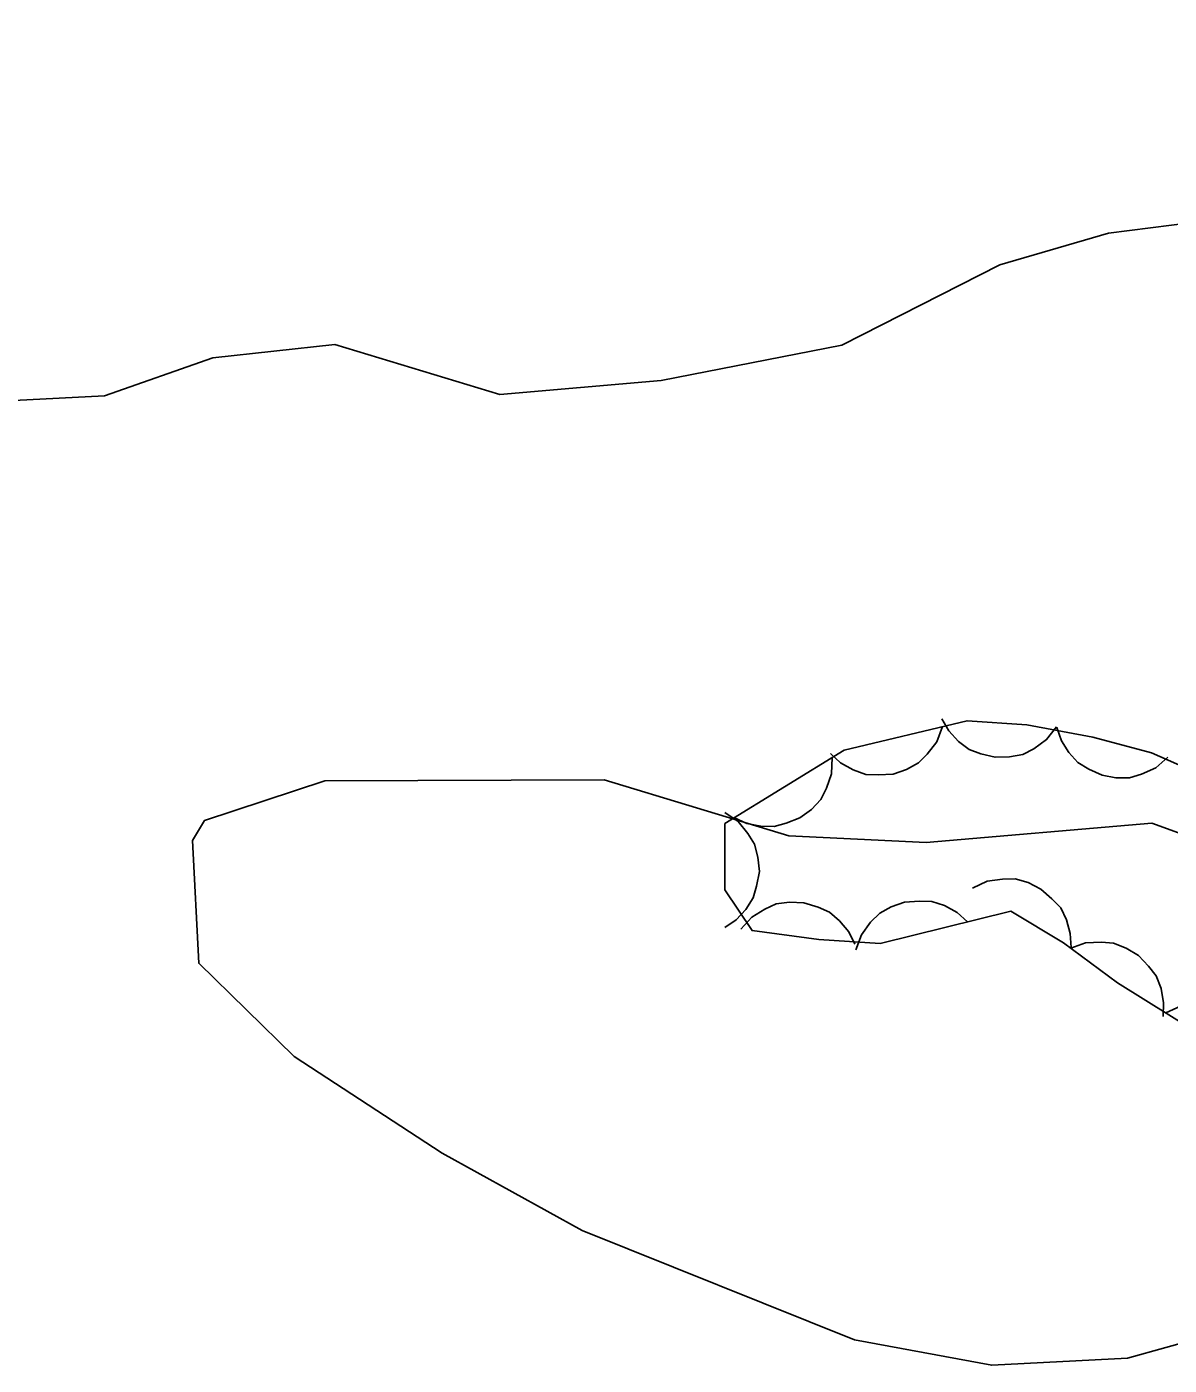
# Model space of a CAD drawing. Extents: x 336540 to 340074, y 5572036 to 5573747.
# Drawn here: x 337225.48 to 337255.27, y 5573514.45 to 5573549.34 of the extents above; entities that cross this region are included whole.
import ezdxf

# ---------------------------------------------------------------- set-up
doc = ezdxf.new("R2010")
doc.units = 0
doc.layers.add('Niveau 2', color=7, linetype='Continuous')
doc.layers.add('Niveau 44', color=7, linetype='Continuous')

msp = doc.modelspace()

# ---------------------------------------------------------------- linework, layer by layer
at = {"layer": 'Niveau 2'}
for points in [[(337204.11, 5573539.89), (337205.78, 5573540.47), (337210.86, 5573540.74), (337216.48, 5573540), (337223.95, 5573539.54), (337227.5, 5573539.72), (337230.33, 5573540.71), (337233.51, 5573541.06), (337237.81, 5573539.75), (337242.02, 5573540.12), (337246.73, 5573541.04), (337250.85, 5573543.13), (337253.69, 5573543.96), (337255.88, 5573544.24), (337257.57, 5573543.99), (337260.96, 5573544.15), (337263.12, 5573544.96), (337267.03, 5573547.7), (337271.21, 5573548.92), (337275.75, 5573549.34), (337281.37, 5573548.45), (337286.19, 5573547.18), (337293.79, 5573546.64)], [(337257.18, 5573515.47), (337254.18, 5573514.63), (337250.64, 5573514.45), (337247.06, 5573515.11), (337239.96, 5573517.96), (337236.31, 5573519.98), (337232.45, 5573522.5), (337229.96, 5573524.93), (337229.8, 5573528.13), (337230.11, 5573528.65), (337233.25, 5573529.68), (337240.53, 5573529.71), (337245.35, 5573528.25), (337248.93, 5573528.08), (337254.82, 5573528.58), (337260.18, 5573526.63)]]:
    msp.add_lwpolyline(points, dxfattribs=at)
at = {"layer": 'Niveau 44'}
for points in [[(337256.41, 5573529.71), (337254.81, 5573530.41), (337253.28, 5573530.82), (337251.56, 5573531.14), (337250, 5573531.25), (337246.79, 5573530.48), (337243.68, 5573528.57), (337243.68, 5573526.84), (337244.39, 5573525.78), (337246.13, 5573525.55), (337247.73, 5573525.44), (337251.14, 5573526.29), (337252.51, 5573525.46), (337253.92, 5573524.42), (337256.67, 5573522.71)], [(337249.36, 5573531.1), (337249.21, 5573530.7), (337248.96, 5573530.38), (337248.73, 5573530.15), (337248.42, 5573529.98), (337248.07, 5573529.86), (337247.68, 5573529.84), (337247.36, 5573529.85), (337247.03, 5573529.97), (337246.7, 5573530.15), (337246.44, 5573530.4)], [(337252.33, 5573531.09), (337252.07, 5573530.76), (337251.74, 5573530.52), (337251.45, 5573530.37), (337251.1, 5573530.31), (337250.73, 5573530.3), (337250.36, 5573530.39), (337250.05, 5573530.5), (337249.77, 5573530.71), (337249.52, 5573530.99), (337249.34, 5573531.3)], [(337255.23, 5573530.3), (337254.92, 5573530.02), (337254.55, 5573529.86), (337254.23, 5573529.76), (337253.88, 5573529.76), (337253.52, 5573529.83), (337253.17, 5573529.99), (337252.89, 5573530.16), (337252.65, 5573530.42), (337252.46, 5573530.73), (337252.34, 5573531.07)], [(337246.48, 5573530.29), (337246.46, 5573529.87), (337246.33, 5573529.49), (337246.18, 5573529.2), (337245.94, 5573528.94), (337245.64, 5573528.72), (337245.28, 5573528.58), (337244.97, 5573528.49), (337244.62, 5573528.5), (337244.25, 5573528.57), (337243.93, 5573528.72)], [(337243.68, 5573528.86), (337244.03, 5573528.62), (337244.28, 5573528.31), (337244.45, 5573528.03), (337244.54, 5573527.69), (337244.58, 5573527.32), (337244.51, 5573526.94), (337244.42, 5573526.63), (337244.23, 5573526.33), (337243.98, 5573526.06), (337243.68, 5573525.86)], [(337250.14, 5573526.89), (337250.52, 5573527.07), (337250.92, 5573527.12), (337251.25, 5573527.13), (337251.59, 5573527.03), (337251.92, 5573526.86), (337252.21, 5573526.61), (337252.44, 5573526.37), (337252.59, 5573526.06), (337252.69, 5573525.7), (337252.71, 5573525.34)], [(337244.1, 5573525.82), (337244.38, 5573526.13), (337244.72, 5573526.34), (337245.02, 5573526.48), (337245.37, 5573526.52), (337245.74, 5573526.5), (337246.11, 5573526.39), (337246.41, 5573526.26), (337246.67, 5573526.03), (337246.91, 5573525.75), (337247.07, 5573525.43)], [(337247.1, 5573525.28), (337247.24, 5573525.67), (337247.48, 5573526), (337247.72, 5573526.23), (337248.02, 5573526.4), (337248.37, 5573526.52), (337248.76, 5573526.55), (337249.08, 5573526.54), (337249.41, 5573526.43), (337249.74, 5573526.25), (337250.01, 5573526.01)], [(337252.7, 5573525.32), (337253.09, 5573525.46), (337253.5, 5573525.48), (337253.82, 5573525.45), (337254.15, 5573525.32), (337254.47, 5573525.13), (337254.73, 5573524.85), (337254.93, 5573524.6), (337255.06, 5573524.27), (337255.12, 5573523.9), (337255.11, 5573523.54)], [(337255.18, 5573523.64), (337255.56, 5573523.81), (337255.96, 5573523.86), (337256.29, 5573523.86), (337256.63, 5573523.75), (337256.96, 5573523.59), (337257.24, 5573523.33), (337257.46, 5573523.09), (337257.61, 5573522.77), (337257.71, 5573522.41), (337257.72, 5573522.05)]]:
    msp.add_lwpolyline(points, dxfattribs=at)

doc.saveas('drawing.dxf')
